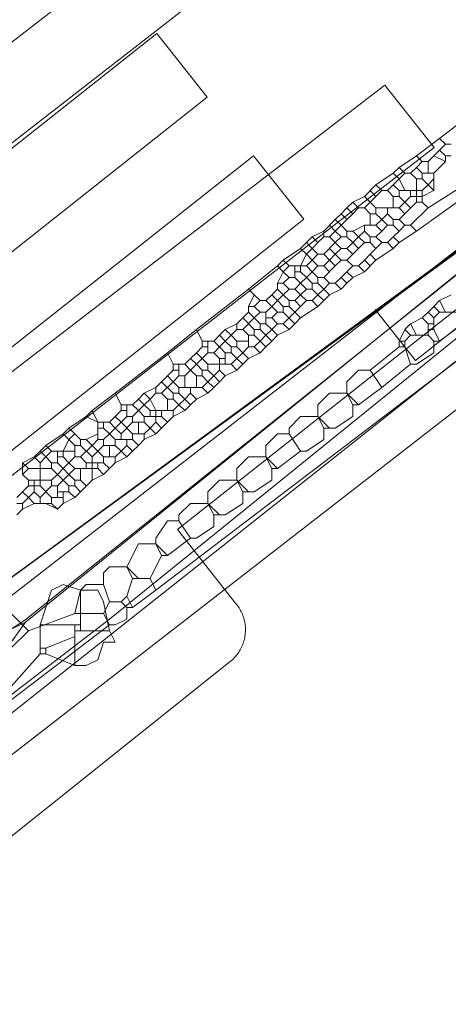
# Model space of a CAD drawing. Header units: metres. Extents: x 92810 to 93633, y 464687 to 465459.
# Tile 298 of 325: x 93475.43 to 93480.71, y 465269.29 to 465281.43. Entities that reach past the tile are written whole.
import ezdxf
from ezdxf.lldxf.tags import DXFTag

# ---------------------------------------------------------------- set-up
doc = ezdxf.new("R2010")
doc.units = ezdxf.units.M
for name, color, linetype, lineweight, transparency in [('B-OI-KL-DATA_KPN-G', 90, 'SI_B_DATA_KPN', 18, 0.4), ('B-OI-KL-DATA_LIANDER-G', 90, 'SI_B_DATA_LIANDER', 18, 0.4), ('B-OI-KL-ET_HS_LIANDER-G', 10, 'SI_B_ET_HS_LIANDON', 18, 0.4), ('B-OI-KL-ET_LS_LIANDER-G', 190, 'SI_B_ET_LS_LIANDER', 18, 0.4), ('B-OI-KL-GAS_LD_LIANDER-G', 30, 'SI_B_GAS_LD_LIANDER', 18, 0.4), ('B-WE-KL-DATA-G', 90, 'KL-DATA-N', 18, 0.4), ('B-WE-KL-ET_LS-G', 190, 'KL-LS-N', 18, 0.4)]:
    doc.layers.add(name, color=color, linetype=linetype, lineweight=lineweight, transparency=transparency)
doc.styles.get("Standard").update_dxf_attribs({"font": 'isocp.shx'})
tags = doc.linetypes.add('KL-DATA-N', pattern='A,4,-1,[101,NLCS.SHX,S=0.5,R=0,X=0,Y=0],-1,4,-1,["D",Standard,S=1,R=0,X=-0.25,Y=-0.5],-1.5', length=12.5).pattern_tags.tags
tags[18] = DXFTag(74, 10)
tags = doc.linetypes.add('KL-LS-N', pattern='A,4,-1,[103,NLCS.SHX,S=0.75,R=0,X=0,Y=0],-1,4,-1,["L",Standard,S=1,R=0,X=0,Y=-0.5],-2', length=13).pattern_tags.tags
tags[18] = DXFTag(74, 10)
doc.linetypes.add('SI_B_DATA_KPN', pattern='A,5,-2,["KPN",Standard,S=1.5,R=0,X=-0.51,Y=-0.75],-8', length=15)
doc.linetypes.add('SI_B_DATA_LIANDER', pattern='A,5,-2,["LI-DATA",Standard,S=1.5,R=0,X=-0.51,Y=-0.75],-11', length=18)
doc.linetypes.add('SI_B_ET_HS_LIANDON', pattern='A,5,-2,["LI-HS",Standard,S=1.5,R=0,X=-0.51,Y=-0.75],-10', length=17)
doc.linetypes.add('SI_B_ET_LS_LIANDER', pattern='A,5,-2,["LI-LS",Standard,S=1.5,R=0,X=-0.51,Y=-0.75],-10', length=17)
doc.linetypes.add('SI_B_GAS_LD_LIANDER', pattern='A,5,-2,["LI-G-LD",Standard,S=1.5,R=0,X=-0.51,Y=-0.75],-11', length=18)

msp = doc.modelspace()

# ---------------------------------------------------------------- linework, layer by layer
at = {"layer": 'B-OI-KL-DATA_KPN-G'}
for p, q in [((93480.536, 465277.75), (93480.536, 465277.607)), ((93480.464, 465277.679), (93480.464, 465277.536))]:
    msp.add_line(p, q, dxfattribs=at)
at = {"layer": 'B-OI-KL-DATA_KPN-G', "flags": 128}
for points in [[(93486.964, 465281.536), (93486.964, 465281.393), (93468.464, 465267.036)], [(93487.179, 465281.536), (93486.536, 465281.536), (93486.393, 465281.464), (93477.107, 465274.393)], [(93483.821, 465280.679), (93483.464, 465280.679), (93483.321, 465280.536), (93475.321, 465274.321)], [(93480.75, 465278.036), (93480.607, 465277.964)], [(93480.536, 465277.893), (93480.464, 465277.821)], [(93480.607, 465277.964), (93480.536, 465277.893)], [(93480.536, 465277.893), (93480.607, 465277.821)], [(93480.607, 465277.964), (93480.679, 465277.821)], [(93480.393, 465277.75), (93480.25, 465277.679)], [(93480.464, 465277.821), (93480.393, 465277.75)], [(93480.393, 465277.75), (93480.464, 465277.679)], [(93480.464, 465277.821), (93480.536, 465277.75)], [(93480.607, 465277.821), (93480.536, 465277.75)], [(93480.607, 465277.821), (93480.821, 465277.821)], [(93480.25, 465277.679), (93480.179, 465277.607)], [(93480.25, 465277.679), (93480.321, 465277.536)], [(93480.464, 465277.679), (93480.536, 465277.679)], [(93480.893, 465277.679), (93480.607, 465277.464)], [(93480.179, 465277.607), (93480.107, 465277.464)], [(93480.179, 465277.607), (93480.25, 465277.536)], [(93480.25, 465277.536), (93480.179, 465277.464)], [(93480.25, 465277.536), (93480.464, 465277.536)], [(93480.464, 465277.607), (93480.536, 465277.607)], [(93480.464, 465277.536), (93480.536, 465277.464)], [(93480.536, 465277.607), (93480.607, 465277.464)], [(93480.107, 465277.393), (93479.75, 465277.107)], [(93480.107, 465277.464), (93480.179, 465277.464)], [(93480.107, 465277.464), (93480.107, 465277.393)], [(93480.107, 465277.393), (93480.179, 465277.393)], [(93480.179, 465277.464), (93480.179, 465277.393)], [(93480.179, 465277.393), (93480.25, 465277.179)], [(93480.536, 465277.464), (93480.536, 465277.321), (93480.321, 465277.179), (93480.25, 465277.179)], [(93480.536, 465277.464), (93480.607, 465277.464)], [(93480.25, 465277.179), (93479.893, 465276.893)], [(93479.75, 465277.107), (93479.607, 465277.107), (93479.464, 465276.964), (93479.464, 465276.821)], [(93479.75, 465277.107), (93479.893, 465276.893)], [(93479.893, 465276.893), (93479.607, 465276.679)], [(93479.464, 465276.821), (93479.25, 465276.821), (93479.107, 465276.679), (93479.107, 465276.536)], [(93479.464, 465276.821), (93479.607, 465276.679)], [(93479.464, 465276.821), (93479.536, 465276.679)], [(93479.536, 465276.679), (93479.536, 465276.536), (93479.321, 465276.393)], [(93479.536, 465276.679), (93479.607, 465276.679)], [(93479.107, 465276.536), (93478.893, 465276.536), (93478.75, 465276.393), (93478.75, 465276.321)], [(93479.107, 465276.536), (93479.25, 465276.393)], [(93479.107, 465276.536), (93479.179, 465276.393)], [(93478.75, 465276.321), (93478.607, 465276.321), (93478.464, 465276.179), (93478.464, 465276.036)], [(93478.75, 465276.321), (93478.893, 465276.107)], [(93479.179, 465276.393), (93479.179, 465276.25), (93478.964, 465276.107), (93478.893, 465276.107)], [(93479.179, 465276.393), (93479.321, 465276.393)], [(93478.464, 465276.036), (93478.25, 465276.036), (93478.107, 465275.893), (93478.107, 465275.75)], [(93478.464, 465276.036), (93478.607, 465275.893)], [(93478.464, 465276.036), (93478.536, 465275.893)], [(93478.893, 465276.107), (93478.607, 465275.893)], [(93478.536, 465275.893), (93478.536, 465275.75), (93478.321, 465275.607)], [(93478.536, 465275.893), (93478.607, 465275.893)], [(93478.107, 465275.75), (93477.893, 465275.75), (93477.75, 465275.607), (93477.75, 465275.464)], [(93478.107, 465275.75), (93478.25, 465275.607)], [(93478.107, 465275.75), (93478.179, 465275.607)], [(93478.179, 465275.607), (93478.179, 465275.464), (93477.964, 465275.321)], [(93478.179, 465275.607), (93478.321, 465275.607)], [(93477.75, 465275.464), (93477.536, 465275.464), (93477.393, 465275.321), (93477.393, 465275.25)], [(93477.75, 465275.464), (93477.893, 465275.321)], [(93477.75, 465275.464), (93477.821, 465275.321)], [(93477.821, 465275.321), (93477.821, 465275.179), (93477.607, 465275.036), (93477.536, 465275.036)], [(93477.821, 465275.321), (93477.964, 465275.321)], [(93477.393, 465275.25), (93477.25, 465275.25), (93477.107, 465275.036), (93477.107, 465274.964)], [(93477.393, 465275.25), (93477.536, 465275.036)], [(93477.107, 465274.964), (93476.893, 465274.964), (93476.75, 465274.679)], [(93477.107, 465274.964), (93477.25, 465274.821)], [(93477.107, 465274.964), (93477.179, 465274.821)], [(93477.536, 465275.036), (93477.25, 465274.821)], [(93477.179, 465274.821), (93477.036, 465274.536)], [(93477.179, 465274.821), (93477.25, 465274.821)], [(93476.75, 465274.679), (93476.536, 465274.679), (93476.464, 465274.607), (93476.464, 465274.464)], [(93476.75, 465274.679), (93476.893, 465274.536)], [(93476.75, 465274.679), (93476.821, 465274.536)], [(93476.464, 465274.464), (93476.25, 465274.464), (93476.179, 465274.393), (93476.107, 465274.107)], [(93476.464, 465274.464), (93476.536, 465274.25)], [(93476.821, 465274.536), (93476.75, 465274.321)], [(93476.821, 465274.536), (93477.036, 465274.536)], [(93477.036, 465274.536), (93477.107, 465274.393)], [(93477.107, 465274.393), (93476.821, 465274.179)], [(93476.536, 465274.25), (93476.464, 465274.107)], [(93476.536, 465274.25), (93476.679, 465274.25)], [(93476.75, 465274.321), (93476.679, 465274.25)], [(93476.679, 465274.25), (93476.75, 465274.179)], [(93476.75, 465274.321), (93476.821, 465274.179)], [(93475.25, 465274.179), (93475.536, 465273.893)], [(93476.107, 465274.107), (93475.536, 465273.893)], [(93476.107, 465274.107), (93476.464, 465274.107)], [(93476.464, 465274.107), (93476.536, 465273.964)], [(93476.75, 465274.179), (93476.75, 465274.036), (93476.607, 465273.964), (93476.536, 465273.964)], [(93476.75, 465274.179), (93476.821, 465274.179)], [(93476.536, 465273.964), (93468.393, 465267.75), (93468.393, 465267.607), (93467.893, 465267.321)], [(93475.536, 465273.893), (93475.321, 465273.679)]]:
    msp.add_lwpolyline(points, dxfattribs=at)
at = {"layer": 'B-OI-KL-DATA_LIANDER-G', "flags": 128}
msp.add_lwpolyline([(93494.607, 465287.321), (93493.893, 465287.179), (93492.75, 465286.679), (93471.107, 465269.536), (93468.607, 465270.25), (93468.25, 465270.536), (93452.25, 465275.679), (93449.536, 465277.464)], dxfattribs=at)
at = {"layer": 'B-OI-KL-ET_HS_LIANDER-G'}
for p, q in [((93480.321, 465279.464), (93480.321, 465279.179)), ((93480.536, 465279.536), (93480.536, 465279.321)), ((93479.821, 465279.393), (93479.679, 465279.25)), ((93480.393, 465279.321), (93480.393, 465279.179)), ((93479.821, 465279.25), (93479.679, 465279.107)), ((93480.321, 465279.179), (93480.179, 465279.036)), ((93479.321, 465278.964), (93479.179, 465278.821)), ((93479.321, 465278.679), (93479.179, 465278.536)), ((93479.821, 465278.464), (93479.679, 465278.321)), ((93478.821, 465278.393), (93478.821, 465278.25)), ((93479.321, 465278.393), (93479.179, 465278.25)), ((93478.321, 465277.75), (93478.179, 465277.607)), ((93478.464, 465277.821), (93478.464, 465277.679)), ((93478.821, 465277.821), (93478.679, 465277.679)), ((93478.25, 465277.536), (93478.25, 465277.393)), ((93477.75, 465277.464), (93477.75, 465277.321)), ((93477.893, 465277.25), (93477.893, 465277.107)), ((93477.964, 465277.321), (93477.964, 465277.179)), ((93477.393, 465277.179), (93477.393, 465277.036)), ((93477.321, 465276.964), (93477.179, 465276.821)), ((93476.75, 465276.679), (93476.75, 465276.536)), ((93477.107, 465276.607), (93477.107, 465276.464)), ((93476.393, 465276.464), (93476.393, 465276.25)), ((93476.821, 465276.464), (93476.679, 465276.321)), ((93476.107, 465276.179), (93476.107, 465276.036)), ((93476.321, 465276.179), (93476.179, 465276.036)), ((93475.893, 465276.107), (93475.893, 465275.964)), ((93476.321, 465276.036), (93476.321, 465275.75)), ((93475.679, 465275.964), (93475.679, 465275.679)), ((93475.607, 465275.75), (93475.607, 465275.607)), ((93475.821, 465275.679), (93475.679, 465275.536)), ((93475.893, 465275.679), (93475.893, 465275.536)), ((93476.321, 465275.75), (93476.179, 465275.607)), ((93475.964, 465275.607), (93475.964, 465275.464))]:
    msp.add_line(p, q, dxfattribs=at)
at = {"layer": 'B-OI-KL-ET_HS_LIANDER-G', "flags": 128}
for points in [[(93482.607, 465281.25), (93482.464, 465281.393), (93480.607, 465279.964)], [(93480.607, 465279.964), (93480.321, 465279.75)], [(93480.607, 465279.964), (93480.679, 465279.893)], [(93480.607, 465279.821), (93480.536, 465279.75)], [(93480.679, 465279.893), (93480.607, 465279.821)], [(93480.607, 465279.821), (93480.679, 465279.75)], [(93480.679, 465279.893), (93480.75, 465279.893)], [(93480.321, 465279.75), (93480.107, 465279.607)], [(93480.321, 465279.75), (93480.393, 465279.679)], [(93480.393, 465279.679), (93480.321, 465279.607)], [(93480.393, 465279.679), (93480.464, 465279.679)], [(93480.536, 465279.75), (93480.464, 465279.679)], [(93480.464, 465279.679), (93480.464, 465279.536)], [(93480.536, 465279.75), (93480.679, 465279.679)], [(93480.679, 465279.679), (93480.536, 465279.536)], [(93480.679, 465279.75), (93480.75, 465279.75)], [(93480.679, 465279.75), (93480.679, 465279.679)], [(93480.107, 465279.607), (93480.036, 465279.536)], [(93480.107, 465279.607), (93480.179, 465279.536)], [(93480.321, 465279.607), (93480.25, 465279.536)], [(93480.321, 465279.607), (93480.393, 465279.536)], [(93481.25, 465279.607), (93480.464, 465279.107)], [(93480.036, 465279.536), (93479.821, 465279.393)], [(93480.036, 465279.536), (93480.107, 465279.464)], [(93480.107, 465279.464), (93480.036, 465279.393)], [(93480.179, 465279.536), (93480.107, 465279.464)], [(93480.107, 465279.464), (93480.179, 465279.321)], [(93480.179, 465279.536), (93480.25, 465279.536)], [(93480.25, 465279.536), (93480.321, 465279.464)], [(93481.321, 465279.536), (93480.321, 465278.821)], [(93480.321, 465279.464), (93480.393, 465279.464)], [(93480.393, 465279.536), (93480.536, 465279.536)], [(93480.393, 465279.536), (93480.393, 465279.464)], [(93480.393, 465279.464), (93480.464, 465279.393)], [(93480.536, 465279.464), (93480.464, 465279.393)], [(93479.75, 465279.321), (93479.821, 465279.25)], [(93479.821, 465279.393), (93479.893, 465279.321)], [(93479.893, 465279.321), (93479.821, 465279.25)], [(93479.893, 465279.321), (93479.964, 465279.321)], [(93480.036, 465279.393), (93479.964, 465279.321)], [(93479.964, 465279.321), (93480.036, 465279.25)], [(93480.036, 465279.393), (93480.107, 465279.321)], [(93480.107, 465279.321), (93480.393, 465279.321)], [(93480.107, 465279.321), (93480.107, 465279.25)], [(93480.25, 465279.321), (93480.25, 465279.25)], [(93480.464, 465279.393), (93480.393, 465279.321)], [(93480.536, 465279.321), (93480.393, 465279.25)], [(93480.464, 465279.393), (93480.536, 465279.321)], [(93479.679, 465279.25), (93479.536, 465279.179)], [(93479.679, 465279.25), (93479.821, 465279.107)], [(93480.036, 465279.25), (93480.107, 465279.25)], [(93480.036, 465279.25), (93480.036, 465279.107)], [(93480.107, 465279.25), (93480.179, 465279.179)], [(93480.25, 465279.25), (93480.179, 465279.179)], [(93480.25, 465279.25), (93480.393, 465279.25)], [(93479.464, 465279.107), (93479.393, 465279.036)], [(93479.536, 465279.179), (93479.464, 465279.107)], [(93479.464, 465279.107), (93479.536, 465279.036)], [(93479.536, 465279.179), (93479.607, 465279.107)], [(93479.607, 465279.107), (93479.536, 465279.036)], [(93479.607, 465279.107), (93479.679, 465279.107)], [(93479.679, 465279.107), (93479.75, 465279.036)], [(93479.821, 465279.107), (93480.107, 465279.107)], [(93479.821, 465279.107), (93479.821, 465279.036)], [(93479.964, 465279.107), (93479.964, 465279.036)], [(93480.179, 465279.179), (93480.107, 465279.107)], [(93480.107, 465279.107), (93480.179, 465279.036)], [(93480.179, 465279.179), (93480.25, 465279.107)], [(93480.464, 465279.107), (93480.25, 465278.893)], [(93480.321, 465279.179), (93480.393, 465279.179)], [(93480.393, 465279.179), (93480.464, 465279.107)], [(93479.393, 465279.036), (93479.321, 465278.964)], [(93479.321, 465278.964), (93479.393, 465278.893)], [(93479.393, 465279.036), (93479.464, 465278.964)], [(93479.464, 465278.964), (93479.393, 465278.893)], [(93479.536, 465279.036), (93479.464, 465278.964)], [(93479.75, 465279.036), (93479.821, 465279.036)], [(93479.75, 465279.036), (93479.75, 465278.893)], [(93479.821, 465279.036), (93479.893, 465278.964)], [(93479.893, 465278.964), (93479.821, 465278.893)], [(93479.964, 465279.036), (93479.893, 465278.964)], [(93479.893, 465278.964), (93479.964, 465278.893)], [(93479.964, 465279.036), (93480.036, 465278.964)], [(93480.036, 465278.964), (93480.107, 465278.964)], [(93480.036, 465278.964), (93480.036, 465278.893)], [(93480.179, 465279.036), (93480.107, 465278.964)], [(93480.107, 465278.964), (93480.179, 465278.893)], [(93479.25, 465278.893), (93479.321, 465278.821)], [(93479.393, 465278.893), (93479.321, 465278.821)], [(93479.393, 465278.893), (93479.464, 465278.821)], [(93479.679, 465278.893), (93479.536, 465278.821)], [(93479.679, 465278.893), (93479.821, 465278.893)], [(93479.679, 465278.893), (93479.679, 465278.821)], [(93479.821, 465278.893), (93479.893, 465278.821)], [(93479.964, 465278.893), (93479.893, 465278.821)], [(93479.964, 465278.893), (93480.036, 465278.893)], [(93480.036, 465278.893), (93480.107, 465278.821)], [(93480.179, 465278.893), (93480.107, 465278.821)], [(93480.179, 465278.893), (93480.25, 465278.893)], [(93480.25, 465278.893), (93480.321, 465278.821)], [(93479.036, 465278.75), (93478.964, 465278.679)], [(93479.179, 465278.821), (93479.036, 465278.75)], [(93479.036, 465278.75), (93479.107, 465278.679)], [(93479.179, 465278.75), (93479.107, 465278.679)], [(93479.179, 465278.821), (93479.179, 465278.75)], [(93479.179, 465278.75), (93479.25, 465278.75)], [(93479.321, 465278.821), (93479.25, 465278.75)], [(93479.25, 465278.75), (93479.321, 465278.679)], [(93479.321, 465278.821), (93479.393, 465278.75)], [(93479.393, 465278.75), (93479.321, 465278.679)], [(93479.393, 465278.75), (93479.464, 465278.75)], [(93479.464, 465278.821), (93479.536, 465278.821)], [(93479.464, 465278.821), (93479.464, 465278.75)], [(93479.464, 465278.75), (93479.536, 465278.679)], [(93479.536, 465278.821), (93479.607, 465278.75)], [(93479.607, 465278.75), (93479.536, 465278.679)], [(93479.679, 465278.821), (93479.607, 465278.75)], [(93479.607, 465278.75), (93479.679, 465278.679)], [(93479.679, 465278.821), (93479.75, 465278.75)], [(93479.75, 465278.75), (93479.821, 465278.75)], [(93479.75, 465278.75), (93479.75, 465278.679)], [(93479.893, 465278.821), (93479.821, 465278.75)], [(93479.821, 465278.75), (93479.893, 465278.679)], [(93480.036, 465278.75), (93479.964, 465278.679)], [(93480.107, 465278.821), (93480.036, 465278.75)], [(93480.036, 465278.75), (93480.107, 465278.679)], [(93480.321, 465278.821), (93480.107, 465278.679)], [(93478.893, 465278.607), (93478.679, 465278.464)], [(93478.964, 465278.679), (93478.893, 465278.607)], [(93478.893, 465278.607), (93478.964, 465278.536)], [(93478.964, 465278.679), (93479.036, 465278.607)], [(93479.036, 465278.607), (93478.964, 465278.536)], [(93479.107, 465278.679), (93479.036, 465278.607)], [(93479.036, 465278.607), (93479.107, 465278.536)], [(93479.25, 465278.607), (93479.321, 465278.536)], [(93479.321, 465278.679), (93479.393, 465278.607)], [(93479.393, 465278.607), (93479.321, 465278.536)], [(93479.393, 465278.607), (93479.464, 465278.607)], [(93479.536, 465278.679), (93479.464, 465278.607)], [(93479.464, 465278.607), (93479.536, 465278.536)], [(93479.536, 465278.679), (93479.607, 465278.607)], [(93479.607, 465278.607), (93479.536, 465278.536)], [(93479.679, 465278.679), (93479.607, 465278.607)], [(93479.679, 465278.679), (93479.75, 465278.679)], [(93479.75, 465278.679), (93479.821, 465278.607)], [(93479.821, 465278.607), (93479.75, 465278.536)], [(93479.893, 465278.679), (93479.821, 465278.607)], [(93480.036, 465278.607), (93479.821, 465278.464)], [(93479.893, 465278.679), (93479.964, 465278.679)], [(93479.964, 465278.679), (93480.036, 465278.607)], [(93480.107, 465278.679), (93480.036, 465278.607)], [(93478.679, 465278.464), (93478.607, 465278.393)], [(93478.679, 465278.464), (93478.75, 465278.393)], [(93478.964, 465278.536), (93478.893, 465278.393)], [(93478.964, 465278.536), (93479.036, 465278.464)], [(93479.036, 465278.464), (93478.964, 465278.393)], [(93479.107, 465278.536), (93479.036, 465278.464)], [(93479.036, 465278.464), (93479.107, 465278.393)], [(93479.107, 465278.536), (93479.179, 465278.536)], [(93479.179, 465278.536), (93479.25, 465278.464)], [(93479.25, 465278.464), (93479.179, 465278.393)], [(93479.321, 465278.536), (93479.25, 465278.464)], [(93479.25, 465278.464), (93479.321, 465278.393)], [(93479.321, 465278.536), (93479.393, 465278.464)], [(93479.393, 465278.464), (93479.321, 465278.393)], [(93479.393, 465278.464), (93479.464, 465278.464)], [(93479.536, 465278.536), (93479.464, 465278.464)], [(93479.464, 465278.464), (93479.536, 465278.393)], [(93479.679, 465278.464), (93479.607, 465278.393)], [(93479.75, 465278.536), (93479.679, 465278.464)], [(93479.679, 465278.464), (93479.75, 465278.393)], [(93479.75, 465278.536), (93479.821, 465278.464)], [(93478.607, 465278.393), (93478.25, 465278.107)], [(93478.607, 465278.393), (93478.679, 465278.321)], [(93478.75, 465278.393), (93478.679, 465278.321)], [(93478.75, 465278.393), (93478.964, 465278.393)], [(93478.893, 465278.393), (93478.893, 465278.321)], [(93478.964, 465278.393), (93479.036, 465278.321)], [(93479.107, 465278.393), (93479.036, 465278.321)], [(93479.107, 465278.393), (93479.179, 465278.393)], [(93479.179, 465278.393), (93479.25, 465278.321)], [(93479.536, 465278.393), (93479.464, 465278.321)], [(93479.536, 465278.393), (93479.607, 465278.393)], [(93479.607, 465278.393), (93479.679, 465278.321)], [(93478.679, 465278.321), (93478.607, 465278.179)], [(93478.679, 465278.321), (93478.75, 465278.25)], [(93478.75, 465278.25), (93478.679, 465278.179)], [(93478.75, 465278.25), (93478.821, 465278.25)], [(93478.821, 465278.321), (93478.893, 465278.321)], [(93478.821, 465278.25), (93478.893, 465278.179)], [(93478.893, 465278.321), (93478.964, 465278.25)], [(93478.964, 465278.25), (93478.893, 465278.179)], [(93479.036, 465278.321), (93478.964, 465278.25)], [(93478.964, 465278.25), (93479.036, 465278.179)], [(93479.036, 465278.321), (93479.107, 465278.25)], [(93479.107, 465278.25), (93479.179, 465278.25)], [(93479.107, 465278.25), (93479.107, 465278.179)], [(93479.179, 465278.25), (93479.25, 465278.179)], [(93479.393, 465278.25), (93479.321, 465278.179)], [(93479.464, 465278.321), (93479.393, 465278.25)], [(93479.393, 465278.25), (93479.464, 465278.179)], [(93479.464, 465278.321), (93479.536, 465278.25)], [(93479.536, 465278.25), (93479.464, 465278.179)], [(93479.679, 465278.321), (93479.536, 465278.25)], [(93478.25, 465278.107), (93477.607, 465277.607)], [(93478.25, 465278.107), (93478.321, 465278.036)], [(93478.607, 465278.107), (93478.536, 465278.036)], [(93478.607, 465278.179), (93478.679, 465278.179)], [(93478.607, 465278.179), (93478.607, 465278.107)], [(93478.607, 465278.107), (93478.679, 465278.036)], [(93478.679, 465278.179), (93478.75, 465278.107)], [(93478.75, 465278.107), (93478.679, 465278.036)], [(93478.75, 465278.107), (93478.821, 465278.107)], [(93478.893, 465278.179), (93478.821, 465278.107)], [(93478.821, 465278.107), (93478.893, 465278.036)], [(93478.893, 465278.179), (93478.964, 465278.107)], [(93478.964, 465278.107), (93478.893, 465278.036)], [(93478.964, 465278.107), (93479.036, 465278.107)], [(93479.036, 465278.179), (93479.107, 465278.179)], [(93479.036, 465278.179), (93479.036, 465278.107)], [(93479.036, 465278.107), (93479.107, 465278.036)], [(93479.107, 465278.179), (93479.179, 465278.107)], [(93479.179, 465278.107), (93479.107, 465278.036)], [(93479.25, 465278.179), (93479.179, 465278.107)], [(93479.179, 465278.107), (93479.25, 465278.036)], [(93479.25, 465278.179), (93479.321, 465278.179)], [(93479.393, 465278.107), (93479.25, 465278.036)], [(93479.321, 465278.179), (93479.393, 465278.107)], [(93479.464, 465278.179), (93479.393, 465278.107)], [(93478.321, 465278.036), (93478.25, 465277.893)], [(93478.321, 465278.036), (93478.393, 465277.964)], [(93478.536, 465278.036), (93478.464, 465277.964)], [(93478.536, 465278.036), (93478.607, 465277.964)], [(93478.679, 465278.036), (93478.607, 465277.964)], [(93478.679, 465278.036), (93478.75, 465277.964)], [(93478.893, 465278.036), (93478.821, 465277.964)], [(93478.893, 465278.036), (93478.964, 465277.964)], [(93479.107, 465278.036), (93479.036, 465277.964)], [(93479.107, 465278.036), (93479.179, 465277.964)], [(93479.25, 465278.036), (93479.179, 465277.964)], [(93478.25, 465277.893), (93478.321, 465277.893)], [(93478.25, 465277.893), (93478.25, 465277.821)], [(93478.393, 465277.964), (93478.321, 465277.893)], [(93478.321, 465277.893), (93478.393, 465277.821)], [(93478.393, 465277.964), (93478.464, 465277.964)], [(93478.464, 465277.964), (93478.536, 465277.893)], [(93478.536, 465277.893), (93478.464, 465277.821)], [(93478.607, 465277.964), (93478.536, 465277.893)], [(93478.536, 465277.893), (93478.607, 465277.821)], [(93478.607, 465277.964), (93478.679, 465277.893)], [(93478.679, 465277.893), (93478.75, 465277.893)], [(93478.679, 465277.893), (93478.679, 465277.821)], [(93478.75, 465277.964), (93478.821, 465277.964)], [(93478.75, 465277.964), (93478.75, 465277.893)], [(93478.75, 465277.893), (93478.821, 465277.821)], [(93478.821, 465277.964), (93478.893, 465277.893)], [(93478.893, 465277.893), (93478.821, 465277.821)], [(93478.964, 465277.964), (93478.893, 465277.893)], [(93479.107, 465277.893), (93478.893, 465277.75)], [(93478.964, 465277.964), (93479.036, 465277.964)], [(93479.036, 465277.964), (93479.107, 465277.893)], [(93479.179, 465277.964), (93479.107, 465277.893)], [(93478.179, 465277.75), (93478.107, 465277.679)], [(93478.25, 465277.821), (93478.179, 465277.75)], [(93478.179, 465277.75), (93478.321, 465277.607)], [(93478.25, 465277.821), (93478.321, 465277.75)], [(93478.393, 465277.821), (93478.321, 465277.75)], [(93478.321, 465277.75), (93478.393, 465277.679)], [(93478.393, 465277.821), (93478.464, 465277.821)], [(93478.464, 465277.75), (93478.536, 465277.75)], [(93478.607, 465277.821), (93478.536, 465277.75)], [(93478.536, 465277.75), (93478.607, 465277.679)], [(93478.607, 465277.821), (93478.679, 465277.821)], [(93478.679, 465277.821), (93478.821, 465277.679)], [(93478.821, 465277.821), (93478.893, 465277.75)], [(93478.893, 465277.75), (93478.821, 465277.679)], [(93478.107, 465277.679), (93477.964, 465277.607)], [(93478.107, 465277.679), (93478.107, 465277.607)], [(93478.393, 465277.679), (93478.464, 465277.679)], [(93478.393, 465277.679), (93478.393, 465277.607)], [(93478.464, 465277.679), (93478.536, 465277.607)], [(93478.607, 465277.679), (93478.536, 465277.607)], [(93478.607, 465277.679), (93478.679, 465277.679)], [(93478.679, 465277.679), (93478.75, 465277.607)], [(93478.821, 465277.679), (93478.75, 465277.607)], [(93477.607, 465277.607), (93477.25, 465277.321)], [(93477.607, 465277.607), (93477.679, 465277.464)], [(93477.893, 465277.536), (93477.821, 465277.464)], [(93477.964, 465277.607), (93477.893, 465277.536)], [(93477.893, 465277.536), (93477.964, 465277.464)], [(93477.964, 465277.607), (93478.036, 465277.536)], [(93478.036, 465277.536), (93477.964, 465277.464)], [(93478.107, 465277.607), (93478.036, 465277.536)], [(93478.036, 465277.536), (93478.107, 465277.464)], [(93478.107, 465277.607), (93478.179, 465277.607)], [(93478.179, 465277.607), (93478.25, 465277.536)], [(93478.25, 465277.536), (93478.321, 465277.536)], [(93478.321, 465277.607), (93478.393, 465277.607)], [(93478.321, 465277.607), (93478.321, 465277.536)], [(93478.321, 465277.536), (93478.393, 465277.464)], [(93478.393, 465277.607), (93478.464, 465277.536)], [(93478.464, 465277.536), (93478.393, 465277.464)], [(93478.536, 465277.607), (93478.464, 465277.536)], [(93478.464, 465277.536), (93478.536, 465277.464)], [(93478.536, 465277.607), (93478.607, 465277.536)], [(93478.607, 465277.536), (93478.536, 465277.464)], [(93478.75, 465277.607), (93478.607, 465277.536)], [(93477.679, 465277.393), (93477.607, 465277.321)], [(93477.679, 465277.464), (93477.821, 465277.464)], [(93477.679, 465277.464), (93477.679, 465277.393)], [(93477.679, 465277.393), (93477.75, 465277.393)], [(93477.821, 465277.464), (93477.893, 465277.393)], [(93477.893, 465277.393), (93477.821, 465277.321)], [(93477.964, 465277.464), (93477.893, 465277.393)], [(93477.893, 465277.393), (93477.964, 465277.321)], [(93477.964, 465277.464), (93478.036, 465277.393)], [(93478.036, 465277.393), (93478.107, 465277.393)], [(93478.036, 465277.393), (93478.036, 465277.321)], [(93478.107, 465277.464), (93478.25, 465277.464)], [(93478.107, 465277.464), (93478.107, 465277.393)], [(93478.107, 465277.393), (93478.179, 465277.321)], [(93478.25, 465277.393), (93478.179, 465277.321)], [(93478.25, 465277.393), (93478.321, 465277.393)], [(93478.393, 465277.464), (93478.321, 465277.393)], [(93478.321, 465277.393), (93478.393, 465277.321)], [(93478.393, 465277.464), (93478.464, 465277.393)], [(93478.464, 465277.393), (93478.393, 465277.321)], [(93478.536, 465277.464), (93478.464, 465277.393)], [(93477.25, 465277.321), (93476.607, 465276.821)], [(93477.25, 465277.321), (93477.321, 465277.179)], [(93477.536, 465277.25), (93477.464, 465277.179)], [(93477.607, 465277.321), (93477.536, 465277.25)], [(93477.536, 465277.25), (93477.607, 465277.179)], [(93477.607, 465277.321), (93477.679, 465277.25)], [(93477.679, 465277.25), (93477.607, 465277.179)], [(93477.75, 465277.321), (93477.679, 465277.25)], [(93477.679, 465277.25), (93477.75, 465277.179)], [(93477.75, 465277.321), (93477.821, 465277.321)], [(93477.821, 465277.321), (93477.893, 465277.25)], [(93477.893, 465277.25), (93477.964, 465277.25)], [(93477.964, 465277.321), (93478.036, 465277.321)], [(93478.036, 465277.321), (93478.107, 465277.25)], [(93478.107, 465277.25), (93478.036, 465277.179)], [(93478.179, 465277.321), (93478.107, 465277.25)], [(93478.107, 465277.25), (93478.179, 465277.179)], [(93478.179, 465277.321), (93478.25, 465277.25)], [(93478.25, 465277.25), (93478.179, 465277.179)], [(93478.393, 465277.321), (93478.25, 465277.25)], [(93477.321, 465277.179), (93477.464, 465277.179)], [(93477.321, 465277.179), (93477.321, 465277.107)], [(93477.464, 465277.179), (93477.536, 465277.107)], [(93477.607, 465277.179), (93477.536, 465277.107)], [(93477.607, 465277.179), (93477.679, 465277.107)], [(93477.75, 465277.179), (93478.036, 465277.179)], [(93477.75, 465277.179), (93477.75, 465277.107)], [(93478.036, 465277.179), (93478.107, 465277.107)], [(93478.179, 465277.179), (93478.107, 465277.107)], [(93477.25, 465277.036), (93477.179, 465276.964)], [(93477.321, 465277.107), (93477.25, 465277.036)], [(93477.25, 465277.036), (93477.321, 465276.964)], [(93477.321, 465277.107), (93477.393, 465277.107)], [(93477.393, 465277.036), (93477.321, 465276.964)], [(93477.393, 465277.036), (93477.464, 465277.036)], [(93477.536, 465277.107), (93477.464, 465277.036)], [(93477.464, 465277.036), (93477.464, 465276.893)], [(93477.536, 465277.107), (93477.607, 465277.036)], [(93477.607, 465277.036), (93477.679, 465277.036)], [(93477.607, 465277.036), (93477.607, 465276.893)], [(93477.679, 465277.107), (93477.75, 465277.107)], [(93477.679, 465277.107), (93477.679, 465277.036)], [(93477.679, 465277.036), (93477.75, 465276.964)], [(93477.75, 465277.107), (93477.821, 465277.036)], [(93477.821, 465277.036), (93477.75, 465276.964)], [(93477.893, 465277.107), (93477.821, 465277.036)], [(93477.821, 465277.036), (93477.893, 465276.964)], [(93477.893, 465277.107), (93477.964, 465277.036)], [(93477.964, 465277.036), (93477.893, 465276.964)], [(93478.107, 465277.107), (93477.964, 465277.036)], [(93477.107, 465276.893), (93476.964, 465276.821)], [(93477.179, 465276.964), (93477.107, 465276.893)], [(93477.107, 465276.893), (93477.107, 465276.821)], [(93477.179, 465276.964), (93477.321, 465276.821)], [(93477.321, 465276.964), (93477.393, 465276.893)], [(93477.393, 465276.893), (93477.679, 465276.893)], [(93477.393, 465276.893), (93477.393, 465276.821)], [(93477.536, 465276.893), (93477.536, 465276.821)], [(93477.75, 465276.964), (93477.679, 465276.893)], [(93477.679, 465276.893), (93477.75, 465276.821)], [(93477.75, 465276.964), (93477.821, 465276.893)], [(93477.821, 465276.893), (93477.75, 465276.821)], [(93477.893, 465276.964), (93477.821, 465276.893)], [(93476.607, 465276.821), (93476.321, 465276.607)], [(93476.607, 465276.821), (93476.679, 465276.679)], [(93476.964, 465276.821), (93476.893, 465276.75)], [(93476.964, 465276.821), (93477.036, 465276.75)], [(93477.107, 465276.821), (93477.036, 465276.75)], [(93477.107, 465276.821), (93477.179, 465276.821)], [(93477.179, 465276.821), (93477.25, 465276.75)], [(93477.321, 465276.821), (93477.393, 465276.821)], [(93477.321, 465276.821), (93477.321, 465276.75)], [(93477.393, 465276.821), (93477.464, 465276.75)], [(93477.536, 465276.821), (93477.464, 465276.75)], [(93477.536, 465276.821), (93477.607, 465276.75)], [(93477.75, 465276.821), (93477.607, 465276.75)], [(93476.679, 465276.679), (93476.821, 465276.679)], [(93476.679, 465276.679), (93476.679, 465276.607)], [(93476.893, 465276.75), (93476.821, 465276.679)], [(93476.821, 465276.679), (93476.893, 465276.607)], [(93476.893, 465276.75), (93476.964, 465276.679)], [(93476.964, 465276.679), (93476.893, 465276.607)], [(93477.036, 465276.75), (93476.964, 465276.679)], [(93476.964, 465276.679), (93477.036, 465276.607)], [(93477.036, 465276.75), (93477.107, 465276.607)], [(93477.25, 465276.75), (93477.321, 465276.75)], [(93477.25, 465276.75), (93477.25, 465276.607)], [(93477.321, 465276.75), (93477.393, 465276.679)], [(93477.393, 465276.679), (93477.321, 465276.607)], [(93477.464, 465276.75), (93477.393, 465276.679)], [(93477.393, 465276.679), (93477.464, 465276.607)], [(93477.464, 465276.75), (93477.536, 465276.679)], [(93477.536, 465276.679), (93477.464, 465276.607)], [(93477.607, 465276.75), (93477.536, 465276.679)], [(93476.25, 465276.536), (93476.036, 465276.393)], [(93476.321, 465276.607), (93476.25, 465276.536)], [(93476.25, 465276.536), (93476.393, 465276.464)], [(93476.321, 465276.607), (93476.393, 465276.464)], [(93476.607, 465276.536), (93476.536, 465276.464)], [(93476.679, 465276.607), (93476.607, 465276.536)], [(93476.607, 465276.536), (93476.679, 465276.464)], [(93476.679, 465276.607), (93476.75, 465276.607)], [(93476.75, 465276.536), (93476.679, 465276.464)], [(93476.75, 465276.536), (93476.821, 465276.536)], [(93476.893, 465276.607), (93476.821, 465276.536)], [(93476.821, 465276.536), (93476.821, 465276.464)], [(93476.893, 465276.607), (93476.964, 465276.536)], [(93476.964, 465276.536), (93477.179, 465276.536)], [(93476.964, 465276.536), (93476.964, 465276.464)], [(93477.036, 465276.607), (93477.321, 465276.607)], [(93477.036, 465276.607), (93477.036, 465276.536)], [(93477.179, 465276.607), (93477.179, 465276.536)], [(93477.179, 465276.536), (93477.25, 465276.464)], [(93477.321, 465276.536), (93477.25, 465276.464)], [(93477.321, 465276.607), (93477.321, 465276.536)], [(93477.464, 465276.607), (93477.321, 465276.536)], [(93476.393, 465276.464), (93476.536, 465276.464)], [(93476.464, 465276.464), (93476.464, 465276.393)], [(93476.536, 465276.464), (93476.607, 465276.393)], [(93476.679, 465276.464), (93476.607, 465276.393)], [(93476.679, 465276.464), (93476.821, 465276.321)], [(93476.821, 465276.464), (93476.964, 465276.464)], [(93476.893, 465276.464), (93476.893, 465276.321)], [(93476.964, 465276.464), (93477.036, 465276.393)], [(93477.107, 465276.464), (93477.036, 465276.393)], [(93477.107, 465276.464), (93477.179, 465276.393)], [(93477.25, 465276.464), (93477.179, 465276.393)], [(93475.964, 465276.321), (93475.75, 465276.179)], [(93476.036, 465276.393), (93475.964, 465276.321)], [(93475.964, 465276.321), (93476.036, 465276.25)], [(93476.036, 465276.393), (93476.107, 465276.321)], [(93476.107, 465276.321), (93476.036, 465276.25)], [(93476.107, 465276.321), (93476.179, 465276.25)], [(93476.393, 465276.321), (93476.25, 465276.25)], [(93476.393, 465276.393), (93476.464, 465276.393)], [(93476.464, 465276.393), (93476.536, 465276.321)], [(93476.536, 465276.321), (93476.464, 465276.25)], [(93476.607, 465276.393), (93476.536, 465276.321)], [(93476.536, 465276.321), (93476.607, 465276.25)], [(93476.607, 465276.393), (93476.679, 465276.321)], [(93476.679, 465276.321), (93476.679, 465276.25)], [(93476.821, 465276.321), (93476.964, 465276.321)], [(93476.821, 465276.321), (93476.821, 465276.25)], [(93477.036, 465276.393), (93476.964, 465276.321)], [(93476.964, 465276.321), (93476.964, 465276.25)], [(93477.107, 465276.321), (93476.964, 465276.25)], [(93477.036, 465276.393), (93477.107, 465276.321)], [(93477.179, 465276.393), (93477.107, 465276.321)], [(93475.75, 465276.179), (93475.679, 465276.107)], [(93475.75, 465276.179), (93475.821, 465276.107)], [(93476.036, 465276.25), (93475.964, 465276.107)], [(93476.036, 465276.25), (93476.107, 465276.179)], [(93476.107, 465276.179), (93476.179, 465276.179)], [(93476.179, 465276.25), (93476.25, 465276.25)], [(93476.179, 465276.25), (93476.179, 465276.179)], [(93476.179, 465276.179), (93476.321, 465276.036)], [(93476.25, 465276.25), (93476.321, 465276.179)], [(93476.393, 465276.25), (93476.321, 465276.179)], [(93476.321, 465276.179), (93476.393, 465276.107)], [(93476.393, 465276.25), (93476.464, 465276.25)], [(93476.464, 465276.179), (93476.393, 465276.107)], [(93476.464, 465276.25), (93476.464, 465276.179)], [(93476.464, 465276.179), (93476.607, 465276.179)], [(93476.536, 465276.179), (93476.536, 465276.036)], [(93476.607, 465276.25), (93476.821, 465276.25)], [(93476.607, 465276.25), (93476.607, 465276.179)], [(93476.607, 465276.179), (93476.679, 465276.107)], [(93476.75, 465276.179), (93476.679, 465276.107)], [(93476.75, 465276.25), (93476.75, 465276.179)], [(93476.75, 465276.179), (93476.821, 465276.107)], [(93476.821, 465276.25), (93476.893, 465276.179)], [(93476.893, 465276.179), (93476.821, 465276.107)], [(93476.964, 465276.25), (93476.893, 465276.179)], [(93475.607, 465276.036), (93475.464, 465275.964)], [(93475.679, 465276.107), (93475.607, 465276.036)], [(93475.607, 465276.036), (93475.679, 465275.964)], [(93475.679, 465276.107), (93475.75, 465276.036)], [(93475.75, 465276.036), (93475.679, 465275.964)], [(93475.821, 465276.107), (93475.75, 465276.036)], [(93475.75, 465276.036), (93475.821, 465275.964)], [(93475.821, 465276.107), (93476.107, 465276.107)], [(93475.893, 465276.036), (93475.964, 465276.036)], [(93475.964, 465276.107), (93475.964, 465276.036)], [(93475.964, 465276.036), (93476.036, 465275.964)], [(93476.107, 465276.036), (93476.036, 465275.964)], [(93476.107, 465276.036), (93476.179, 465276.036)], [(93476.179, 465276.036), (93476.25, 465275.964)], [(93476.393, 465276.107), (93476.321, 465276.036)], [(93476.393, 465276.107), (93476.464, 465276.036)], [(93476.464, 465276.036), (93476.607, 465276.036)], [(93476.464, 465276.036), (93476.464, 465275.964)], [(93476.679, 465276.107), (93476.607, 465276.036)], [(93476.607, 465276.036), (93476.607, 465275.964)], [(93476.75, 465276.036), (93476.607, 465275.964)], [(93476.679, 465276.107), (93476.75, 465276.036)], [(93476.821, 465276.107), (93476.75, 465276.036)], [(93475.464, 465275.964), (93475.536, 465275.893)], [(93475.464, 465275.964), (93475.464, 465275.821)], [(93475.821, 465275.964), (93475.893, 465275.964)], [(93475.821, 465275.964), (93475.821, 465275.893)], [(93475.893, 465275.964), (93475.964, 465275.893)], [(93476.036, 465275.964), (93475.964, 465275.893)], [(93476.036, 465275.964), (93476.107, 465275.893)], [(93476.25, 465275.964), (93476.464, 465275.964)], [(93476.25, 465275.964), (93476.25, 465275.893)], [(93476.393, 465275.964), (93476.393, 465275.893)], [(93476.464, 465275.964), (93476.536, 465275.893)], [(93476.607, 465275.964), (93476.536, 465275.893)], [(93475.536, 465275.893), (93475.464, 465275.821)], [(93475.464, 465275.821), (93475.536, 465275.75)], [(93475.536, 465275.893), (93475.821, 465275.893)], [(93475.821, 465275.893), (93475.893, 465275.821)], [(93475.893, 465275.821), (93475.821, 465275.75)], [(93475.964, 465275.893), (93475.893, 465275.821)], [(93475.893, 465275.821), (93475.964, 465275.75)], [(93475.964, 465275.893), (93476.036, 465275.821)], [(93476.036, 465275.821), (93475.964, 465275.75)], [(93476.107, 465275.893), (93476.036, 465275.821)], [(93476.036, 465275.821), (93476.107, 465275.75)], [(93476.107, 465275.893), (93476.393, 465275.893)], [(93476.179, 465275.893), (93476.179, 465275.75)], [(93476.464, 465275.821), (93476.321, 465275.75)], [(93476.393, 465275.893), (93476.464, 465275.821)], [(93476.536, 465275.893), (93476.464, 465275.821)], [(93475.536, 465275.679), (93475.464, 465275.607)], [(93475.536, 465275.75), (93475.821, 465275.75)], [(93475.536, 465275.75), (93475.536, 465275.679)], [(93475.536, 465275.679), (93475.679, 465275.679)], [(93475.679, 465275.679), (93475.821, 465275.536)], [(93475.821, 465275.75), (93475.821, 465275.679)], [(93475.821, 465275.679), (93475.893, 465275.679)], [(93475.964, 465275.75), (93475.893, 465275.679)], [(93475.964, 465275.75), (93476.036, 465275.679)], [(93476.036, 465275.679), (93476.107, 465275.679)], [(93476.036, 465275.679), (93476.036, 465275.607)], [(93476.107, 465275.75), (93476.179, 465275.75)], [(93476.107, 465275.75), (93476.107, 465275.679)], [(93476.107, 465275.679), (93476.179, 465275.607)], [(93476.179, 465275.75), (93476.25, 465275.679)], [(93475.464, 465275.607), (93475.393, 465275.536)], [(93475.464, 465275.607), (93475.536, 465275.536)], [(93475.607, 465275.607), (93475.536, 465275.536)], [(93475.607, 465275.607), (93475.679, 465275.536)], [(93475.893, 465275.607), (93476.036, 465275.607)], [(93476.036, 465275.607), (93476.107, 465275.536)], [(93476.179, 465275.607), (93476.107, 465275.536)], [(93475.393, 465275.464), (93475.464, 465275.464)], [(93475.536, 465275.536), (93475.464, 465275.464)], [(93475.464, 465275.464), (93475.464, 465275.393)], [(93475.607, 465275.464), (93475.464, 465275.393)], [(93475.536, 465275.536), (93475.607, 465275.464)], [(93475.607, 465275.464), (93475.821, 465275.464)], [(93475.679, 465275.536), (93475.679, 465275.464)], [(93475.75, 465275.464), (93475.893, 465275.393)], [(93475.821, 465275.536), (93475.964, 465275.536)], [(93475.821, 465275.536), (93475.821, 465275.464)], [(93475.821, 465275.464), (93475.893, 465275.393)], [(93475.964, 465275.464), (93475.893, 465275.393)], [(93476.107, 465275.536), (93475.964, 465275.464)], [(93475.464, 465275.393), (93475.393, 465275.321)]]:
    msp.add_lwpolyline(points, dxfattribs=at)
at = {"layer": 'B-OI-KL-ET_LS_LIANDER-G'}
for p, q in [((93475.964, 465274.464), (93475.821, 465274.393)), ((93476.179, 465274.393), (93475.964, 465274.464)), ((93475.821, 465274.393), (93475.679, 465273.964)), ((93476.179, 465274.393), (93476.393, 465274.393)), ((93476.179, 465274.393), (93476.179, 465273.893)), ((93476.393, 465274.393), (93476.464, 465274.25)), ((93476.464, 465274.25), (93476.536, 465273.893)), ((93475.679, 465273.964), (93476.179, 465273.964)), ((93475.679, 465273.964), (93475.679, 465273.607)), ((93476.107, 465273.964), (93476.107, 465273.464)), ((93476.107, 465273.893), (93476.536, 465273.893)), ((93476.536, 465273.893), (93476.607, 465273.75)), ((93476.107, 465273.821), (93475.75, 465273.679)), ((93476.464, 465273.75), (93476.393, 465273.536)), ((93476.607, 465273.75), (93476.464, 465273.75)), ((93475.679, 465273.607), (93475.107, 465272.964)), ((93475.679, 465273.679), (93475.75, 465273.679)), ((93475.679, 465273.607), (93475.75, 465273.607)), ((93475.75, 465273.679), (93475.75, 465273.607)), ((93475.75, 465273.607), (93476.107, 465273.464)), ((93476.393, 465273.536), (93476.25, 465273.464)), ((93476.25, 465273.464), (93476.107, 465273.464))]:
    msp.add_line(p, q, dxfattribs=at)
at = {"layer": 'B-OI-KL-GAS_LD_LIANDER-G', "flags": 128}
msp.add_lwpolyline([(93507.036, 465283.607), (93506.679, 465283.536), (93506.393, 465283.321), (93500.536, 465279.393), (93499.107, 465279.679), (93495.179, 465285.536), (93491.179, 465285.893), (93476.536, 465274.036), (93473.75, 465271.893), (93473.679, 465271.893)], dxfattribs=at)
at = {"layer": 'B-WE-KL-DATA-G'}
for points in [[(93473.2, 465274), (93474.3, 465273.8), (93492.1, 465286.8)], [(93474.3, 465273.806), (93492.1, 465286.806), (93495.4, 465285.406)], [(93474.3, 465273.8), (93492.1, 465286.8), (93495.7, 465285.2)], [(93474.3, 465273.8), (93487.8, 465283.7), (93492.1, 465286.8), (93495.4, 465285.4), (93497.7, 465282.3), (93510, 465263.7)], [(93486.43, 465282.776), (93475.494, 465274.023), (93475.277, 465273.885), (93475.048, 465273.773), (93474.807, 465273.687), (93474.558, 465273.628), (93474.304, 465273.597), (93474.048, 465273.595), (93473.793, 465273.621), (93473.543, 465273.675), (93473.301, 465273.756), (93473.069, 465273.864), (93464.578, 465284.36), (93464.363, 465284.504), (93464.134, 465284.627), (93463.896, 465284.729), (93463.643, 465284.812), (93463.398, 465284.866), (93463.141, 465284.9), (93462.882, 465284.91), (93462.624, 465284.897), (93462.368, 465284.861), (93460.048, 465284.315)], [(93464.6, 465284.4), (93473.1, 465273.9), (93473.2, 465273.8), (93473.4, 465273.7), (93473.6, 465273.7), (93473.8, 465273.6), (93474, 465273.6), (93474.2, 465273.6), (93474.4, 465273.6), (93474.6, 465273.6), (93474.8, 465273.7), (93475, 465273.7), (93475.2, 465273.8), (93475.3, 465273.9), (93475.5, 465274), (93486.4, 465282.8)], [(93435.1, 465269.6), (93436.9, 465267.6), (93437.7, 465266.4), (93437.6, 465264.9), (93439.3, 465262.8), (93440, 465262.3), (93440.9, 465262.3), (93441.8, 465262.2), (93442.4, 465261.7), (93442.7, 465261.7), (93448.8, 465254.5), (93449.8, 465253.3), (93450, 465253.1), (93450.2, 465253.3), (93456.6, 465258.4), (93463.6, 465264), (93469.8, 465269), (93475, 465273.3), (93475.5, 465274)]]:
    msp.add_lwpolyline(points, dxfattribs=at)
at = {"layer": 'B-WE-KL-ET_LS-G'}
for points in [[(93498.217, 465282.169), (93498.051, 465282.058), (93496.355, 465284.596), (93495.657, 465285.678), (93495.516, 465285.908), (93494.19, 465286.651), (93493.227, 465286.898), (93492.386, 465286.796), (93492.296, 465286.713), (93480.309, 465277.226), (93479.812, 465277.853)], [(93471.199, 465268.063), (93478.025, 465273.514), (93478.039, 465273.525), (93478.052, 465273.536), (93478.064, 465273.548), (93478.077, 465273.561), (93478.088, 465273.574), (93478.1, 465273.587), (93478.11, 465273.601), (93478.121, 465273.615), (93478.131, 465273.629), (93478.14, 465273.644), (93478.149, 465273.659), (93478.157, 465273.674), (93478.165, 465273.69), (93478.172, 465273.706), (93478.179, 465273.722), (93478.185, 465273.738), (93478.19, 465273.755), (93478.195, 465273.772), (93478.2, 465273.789), (93478.203, 465273.806), (93478.207, 465273.823), (93478.209, 465273.84), (93478.211, 465273.857), (93478.212, 465273.875), (93478.213, 465273.892), (93478.213, 465273.91), (93478.213, 465273.927), (93478.212, 465273.945), (93478.21, 465273.962), (93478.208, 465273.979), (93478.205, 465273.996), (93478.201, 465274.013), (93478.197, 465274.03), (93478.192, 465274.047), (93478.187, 465274.064), (93478.181, 465274.08), (93478.175, 465274.097), (93478.168, 465274.113), (93478.16, 465274.128), (93478.152, 465274.144), (93478.144, 465274.159), (93478.134, 465274.174), (93478.125, 465274.188), (93478.115, 465274.203), (93478.104, 465274.216), (93477.375, 465275.141), (93491.735, 465286.483)], [(93470.174, 465277.162), (93470.76, 465276.357), (93478.589, 465282.442), (93478.022, 465283.234), (93470.174, 465277.162)], [(93477.739, 465280.473), (93473.819, 465277.37), (93473.198, 465278.154), (93477.119, 465281.257), (93477.739, 465280.473)], [(93472.112, 465274.615), (93472.729, 465273.789), (93480.541, 465279.851), (93479.933, 465280.621), (93472.112, 465274.615)], [(93478.931, 465278.967), (93471.089, 465272.761), (93470.469, 465273.545), (93478.31, 465279.751), (93478.931, 465278.967)]]:
    msp.add_lwpolyline(points, dxfattribs=at)

doc.saveas('drawing.dxf')
